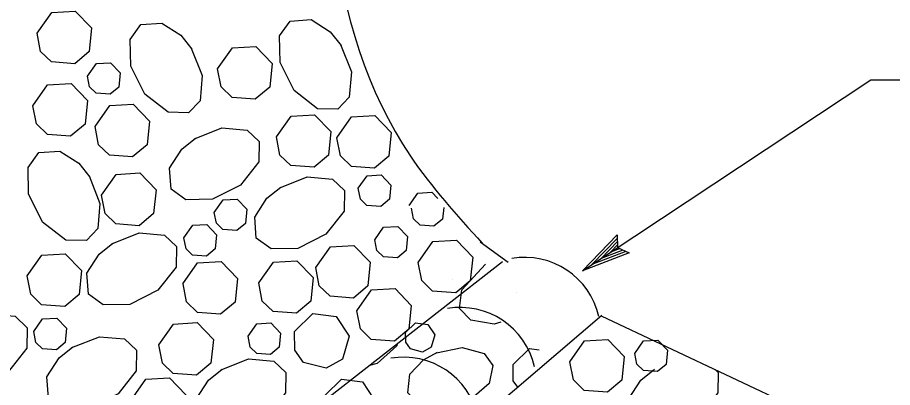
# Model space of a CAD drawing. Extents: x 6707406 to 6714471, y 1868570 to 1872341.
# Drawn here: x 6710648.3 to 6710751.9, y 1870390.7 to 1870434.5 of the extents above; entities that cross this region are included whole.
import ezdxf

# ---------------------------------------------------------------- set-up
doc = ezdxf.new("R2010")
doc.units = 0
doc.layers.add('56 Stg 3 Anno', color=7, linetype='Continuous')
doc.layers.add('60 Nongeo Data', color=7, linetype='Continuous')

msp = doc.modelspace()

# ---------------------------------------------------------------- linework, layer by layer
at = {"layer": '56 Stg 3 Anno'}
for p, q in [((6710715.17, 1870404.51), (6710749.32, 1870427.11)), ((6710749.32, 1870427.11), (6710760.34, 1870427.11)), ((6710715.17, 1870404.51), (6710719.27, 1870408.75)), ((6710716.28, 1870405.25), (6710719.27, 1870408.34)), ((6710717.38, 1870405.97), (6710719.31, 1870407.97)), ((6710719.27, 1870408.75), (6710719.27, 1870408.75)), ((6710719.27, 1870408.75), (6710719.33, 1870407.26)), ((6710719.94, 1870406.95), (6710717.38, 1870405.97)), ((6710718.49, 1870406.7), (6710719.31, 1870407.56)), ((6710719.62, 1870407.13), (6710718.49, 1870406.7)), ((6710719.33, 1870407.26), (6710720.68, 1870406.62)), ((6710720.68, 1870406.62), (6710715.17, 1870404.51)), ((6710720.32, 1870406.79), (6710716.27, 1870405.24)), ((6710720.68, 1870406.62), (6710720.68, 1870406.62)), ((6710715.17, 1870404.51), (6710715.17, 1870404.51))]:
    msp.add_line(p, q, dxfattribs=at)
at = {"layer": '60 Nongeo Data'}
for p, q in [((6710703.07, 1870407.94), (6710706.38, 1870405.51)), ((6710705.7, 1870405.58), (6710628.54, 1870345.3)), ((6710717.45, 1870399.22), (6710645.56, 1870337.65)), ((6710717.37, 1870399.17), (6710856.99, 1870333.37))]:
    msp.add_line(p, q, dxfattribs=at)
for points in [[(6710650.59, 1870432.64), (6710652.33, 1870435.12), (6710655.1, 1870435.27), (6710657.03, 1870433.27), (6710656.75, 1870430.47), (6710655.04, 1870429.04), (6710652.3, 1870429.24), (6710651.01, 1870430.49), (6710650.59, 1870432.64)], [(6710668.84, 1870430.89), (6710670.13, 1870427.64), (6710669.88, 1870424.65), (6710668.53, 1870423.23), (6710666.1, 1870423.28), (6710663.34, 1870425.43), (6710661.68, 1870428.76), (6710661.62, 1870431.9), (6710662.88, 1870433.67), (6710665.38, 1870433.84), (6710667.62, 1870432.41), (6710668.93, 1870430.76)], [(6710686.52, 1870431.31), (6710687.81, 1870428.06), (6710687.55, 1870425.07), (6710686.2, 1870423.65), (6710683.78, 1870423.7), (6710681.02, 1870425.85), (6710679.36, 1870429.19), (6710679.3, 1870432.33), (6710680.56, 1870434.09), (6710683.06, 1870434.26), (6710685.29, 1870432.83), (6710686.61, 1870431.18)], [(6710671.97, 1870428.43), (6710673.71, 1870430.91), (6710676.49, 1870431.07), (6710678.42, 1870429.06), (6710678.14, 1870426.26), (6710676.42, 1870424.83), (6710673.68, 1870425.03), (6710672.39, 1870426.28), (6710671.97, 1870428.43)], [(6710656.56, 1870427.57), (6710657.61, 1870429.06), (6710659.27, 1870429.15), (6710660.43, 1870427.95), (6710660.26, 1870426.27), (6710659.23, 1870425.41), (6710657.59, 1870425.53), (6710656.81, 1870426.28), (6710656.56, 1870427.57)], [(6710650.1, 1870424.05), (6710651.84, 1870426.52), (6710654.62, 1870426.68), (6710656.55, 1870424.68), (6710656.27, 1870421.88), (6710654.55, 1870420.45), (6710651.81, 1870420.65), (6710650.52, 1870421.9), (6710650.1, 1870424.05)], [(6710657.45, 1870421.59), (6710659.19, 1870424.07), (6710661.96, 1870424.23), (6710663.9, 1870422.22), (6710663.62, 1870419.42), (6710661.9, 1870417.99), (6710659.16, 1870418.19), (6710657.87, 1870419.44), (6710657.45, 1870421.59)], [(6710678.93, 1870420.37), (6710680.67, 1870422.84), (6710683.45, 1870423), (6710685.38, 1870421), (6710685.1, 1870418.19), (6710683.38, 1870416.77), (6710680.64, 1870416.96), (6710679.35, 1870418.22), (6710678.93, 1870420.37)], [(6710686.08, 1870420.26), (6710687.82, 1870422.74), (6710690.6, 1870422.89), (6710692.53, 1870420.89), (6710692.25, 1870418.09), (6710690.54, 1870416.66), (6710687.8, 1870416.86), (6710686.51, 1870418.11), (6710686.09, 1870420.26)], [(6710669.23, 1870420.14), (6710672.48, 1870421.43), (6710675.47, 1870421.17), (6710676.89, 1870419.82), (6710676.85, 1870417.4), (6710674.69, 1870414.64), (6710671.36, 1870412.97), (6710668.22, 1870412.92), (6710666.45, 1870414.17), (6710666.28, 1870416.68), (6710667.72, 1870418.91), (6710669.36, 1870420.22)], [(6710656.74, 1870415.74), (6710658.03, 1870412.49), (6710657.78, 1870409.5), (6710656.43, 1870408.08), (6710654, 1870408.12), (6710651.24, 1870410.28), (6710649.58, 1870413.61), (6710649.52, 1870416.75), (6710650.78, 1870418.52), (6710653.28, 1870418.69), (6710655.52, 1870417.25), (6710656.83, 1870415.61)], [(6710658.22, 1870413.45), (6710659.96, 1870415.93), (6710662.74, 1870416.09), (6710664.67, 1870414.08), (6710664.39, 1870411.28), (6710662.67, 1870409.85), (6710659.93, 1870410.05), (6710658.64, 1870411.3), (6710658.22, 1870413.45)], [(6710679.32, 1870414.33), (6710682.58, 1870415.62), (6710685.57, 1870415.36), (6710686.99, 1870414.01), (6710686.94, 1870411.58), (6710684.78, 1870408.83), (6710681.45, 1870407.16), (6710678.31, 1870407.11), (6710676.54, 1870408.36), (6710676.38, 1870410.86), (6710677.81, 1870413.1), (6710679.45, 1870414.41)], [(6710688.62, 1870414.28), (6710689.66, 1870415.76), (6710691.33, 1870415.86), (6710692.48, 1870414.66), (6710692.32, 1870412.97), (6710691.29, 1870412.12), (6710689.64, 1870412.24), (6710688.87, 1870412.99), (6710688.62, 1870414.28)], [(6710694.63, 1870412.22), (6710695.68, 1870413.7), (6710697.34, 1870413.8), (6710698.05, 1870413.06)], [(6710671.57, 1870411.42), (6710672.61, 1870412.91), (6710674.28, 1870413), (6710675.44, 1870411.8), (6710675.27, 1870410.12), (6710674.24, 1870409.26), (6710672.6, 1870409.38), (6710671.82, 1870410.13), (6710671.57, 1870411.42)], [(6710698.75, 1870412.02), (6710698.61, 1870410.64), (6710697.58, 1870409.78), (6710695.94, 1870409.9), (6710695.16, 1870410.65), (6710694.91, 1870411.94)], [(6710667.98, 1870408.4), (6710669.03, 1870409.89), (6710670.69, 1870409.98), (6710671.85, 1870408.78), (6710671.68, 1870407.1), (6710670.65, 1870406.24), (6710669.01, 1870406.36), (6710668.23, 1870407.11), (6710667.98, 1870408.4)], [(6710659.44, 1870407.7), (6710662.69, 1870408.99), (6710665.68, 1870408.73), (6710667.1, 1870407.38), (6710667.06, 1870404.95), (6710664.9, 1870402.2), (6710661.57, 1870400.53), (6710658.43, 1870400.48), (6710656.66, 1870401.73), (6710656.49, 1870404.24), (6710657.93, 1870406.47), (6710659.57, 1870407.78)], [(6710690.58, 1870408.19), (6710691.62, 1870409.68), (6710693.29, 1870409.77), (6710694.45, 1870408.57), (6710694.28, 1870406.89), (6710693.25, 1870406.03), (6710691.6, 1870406.15), (6710690.83, 1870406.9), (6710690.58, 1870408.19)], [(6710695.72, 1870405.49), (6710697.46, 1870407.97), (6710700.24, 1870408.13), (6710702.17, 1870406.12), (6710701.89, 1870403.32), (6710700.17, 1870401.89), (6710697.43, 1870402.09), (6710696.14, 1870403.34), (6710695.72, 1870405.49)], [(6710683.58, 1870404.88), (6710685.32, 1870407.36), (6710688.1, 1870407.52), (6710690.03, 1870405.52), (6710689.75, 1870402.71), (6710688.04, 1870401.28), (6710685.29, 1870401.48), (6710684.01, 1870402.73), (6710683.59, 1870404.88)], [(6710649.41, 1870403.89), (6710651.15, 1870406.36), (6710653.92, 1870406.52), (6710655.85, 1870404.52), (6710655.57, 1870401.71), (6710653.86, 1870400.28), (6710651.12, 1870400.48), (6710649.83, 1870401.73), (6710649.41, 1870403.89)], [(6710667.86, 1870402.97), (6710669.6, 1870405.44), (6710672.38, 1870405.6), (6710674.31, 1870403.6), (6710674.03, 1870400.79), (6710672.32, 1870399.37), (6710669.58, 1870399.57), (6710668.28, 1870400.82), (6710667.87, 1870402.97)], [(6710676.84, 1870403.07), (6710678.58, 1870405.54), (6710681.36, 1870405.7), (6710683.29, 1870403.7), (6710683.01, 1870400.9), (6710681.29, 1870399.47), (6710678.55, 1870399.67), (6710677.26, 1870400.92), (6710676.84, 1870403.07)], [(6710705.51, 1870398.42), (6710704.72, 1870398.19), (6710701.95, 1870398.65), (6710700.61, 1870400.04), (6710700.87, 1870402.26), (6710703.7, 1870405.3)], [(6710699.76, 1870403.49), (6710699.76, 1870403.49)], [(6710688.45, 1870399.77), (6710690.19, 1870402.24), (6710692.97, 1870402.4), (6710694.9, 1870400.4), (6710694.62, 1870397.59), (6710692.9, 1870396.16), (6710690.16, 1870396.36), (6710688.87, 1870397.61), (6710688.45, 1870399.76)], [(6710707.3, 1870401.91), (6710707.3, 1870401.91)], [(6710641.74, 1870398.08), (6710645, 1870399.37), (6710647.99, 1870399.11), (6710649.41, 1870397.76), (6710649.36, 1870395.33), (6710647.21, 1870392.58), (6710643.87, 1870390.91), (6710640.73, 1870390.86), (6710638.97, 1870392.11), (6710638.8, 1870394.61), (6710640.23, 1870396.85), (6710641.88, 1870398.16)], [(6710650.2, 1870397.31), (6710651.24, 1870398.8), (6710652.91, 1870398.89), (6710654.07, 1870397.69), (6710653.9, 1870396.01), (6710652.87, 1870395.15), (6710651.23, 1870395.27), (6710650.45, 1870396.02), (6710650.2, 1870397.31)], [(6710681.08, 1870397.31), (6710683.24, 1870399.43), (6710686, 1870399.08), (6710687.53, 1870396.76), (6710686.75, 1870394.05), (6710684.8, 1870392.96), (6710682.15, 1870393.65), (6710681.1, 1870395.12), (6710681.08, 1870397.31)], [(6710665.01, 1870395.72), (6710666.75, 1870398.2), (6710669.53, 1870398.36), (6710671.46, 1870396.35), (6710671.18, 1870393.55), (6710669.46, 1870392.12), (6710666.72, 1870392.32), (6710665.43, 1870393.57), (6710665.01, 1870395.72)], [(6710675.57, 1870396.74), (6710676.61, 1870398.22), (6710678.28, 1870398.32), (6710679.43, 1870397.12), (6710679.27, 1870395.44), (6710678.24, 1870394.58), (6710676.59, 1870394.7), (6710675.82, 1870395.45), (6710675.57, 1870396.74)], [(6710694.23, 1870397.2), (6710695.39, 1870398.34), (6710696.86, 1870398.15), (6710697.68, 1870396.91), (6710697.27, 1870395.46), (6710696.23, 1870394.88), (6710694.8, 1870395.25), (6710694.25, 1870396.03), (6710694.23, 1870397.2)], [(6710654.71, 1870395.41), (6710657.96, 1870396.69), (6710660.95, 1870396.44), (6710662.37, 1870395.09), (6710662.33, 1870392.66), (6710660.17, 1870389.91), (6710656.84, 1870388.24), (6710653.7, 1870388.18), (6710651.93, 1870389.44), (6710651.76, 1870391.94), (6710653.2, 1870394.18), (6710654.84, 1870395.49)], [(6710693.23, 1870395.84), (6710693.18, 1870395.6), (6710690.84, 1870393.54), (6710689.95, 1870393.28)], [(6710713.67, 1870393.73), (6710715.41, 1870396.2), (6710718.19, 1870396.36), (6710720.12, 1870394.36), (6710719.84, 1870391.55), (6710718.12, 1870390.13), (6710715.38, 1870390.33), (6710714.09, 1870391.58), (6710713.67, 1870393.73)], [(6710721.37, 1870394.72), (6710722.41, 1870396.21), (6710724.08, 1870396.3), (6710725.24, 1870395.1), (6710725.07, 1870393.42), (6710724.04, 1870392.56), (6710722.4, 1870392.68), (6710721.62, 1870393.43), (6710721.37, 1870394.72)], [(6710697.88, 1870394.8), (6710700.94, 1870395.41), (6710703.51, 1870394.7), (6710704.54, 1870393.29), (6710704.11, 1870391.17), (6710701.77, 1870389.1), (6710698.59, 1870388.18), (6710695.82, 1870388.64), (6710694.48, 1870390.03), (6710694.73, 1870392.24), (6710696.35, 1870393.97), (6710698, 1870394.86)], [(6710706.96, 1870393.42), (6710708.88, 1870395.31), (6710710.06, 1870395.16)], [(6710672.38, 1870392.78), (6710675.64, 1870394.07), (6710678.63, 1870393.81), (6710680.05, 1870392.46), (6710680, 1870390.03), (6710677.85, 1870387.28), (6710674.51, 1870385.61), (6710671.37, 1870385.55), (6710669.61, 1870386.81), (6710669.44, 1870389.31), (6710670.87, 1870391.55), (6710672.52, 1870392.86)], [(6710707.52, 1870390.71), (6710706.98, 1870391.47), (6710706.96, 1870393.42)], [(6710730.87, 1870392.81), (6710731.24, 1870392.46), (6710731.2, 1870390.03), (6710729.04, 1870387.28), (6710725.71, 1870385.61), (6710722.57, 1870385.55), (6710720.8, 1870386.81), (6710720.63, 1870389.31), (6710722.07, 1870391.55), (6710723.71, 1870392.86)], [(6710661.74, 1870389.18), (6710663.48, 1870391.65), (6710666.26, 1870391.81), (6710668.19, 1870389.81), (6710667.91, 1870387), (6710666.19, 1870385.58), (6710663.45, 1870385.78), (6710662.16, 1870387.03), (6710661.74, 1870389.18)], [(6710684.72, 1870389.77), (6710686.65, 1870391.66), (6710689.11, 1870391.35), (6710690.48, 1870389.28), (6710689.78, 1870386.87), (6710688.04, 1870385.9), (6710685.67, 1870386.51), (6710684.75, 1870387.82), (6710684.73, 1870389.77)]]:
    msp.add_lwpolyline(points, dxfattribs=at)
for centre in [(6710708.32, 1870397.1), (6710700.71, 1870391.16), (6710694, 1870385.27)]:
    msp.add_arc(centre, 9, 12.7206, 99.7708, dxfattribs=at)
msp.add_spline([(6710697.88, 1870489.28), (6710689.36, 1870472.63), (6710694.81, 1870418.08), (6710703.29, 1870407.78)], degree=3, dxfattribs=at)

doc.saveas('drawing.dxf')
